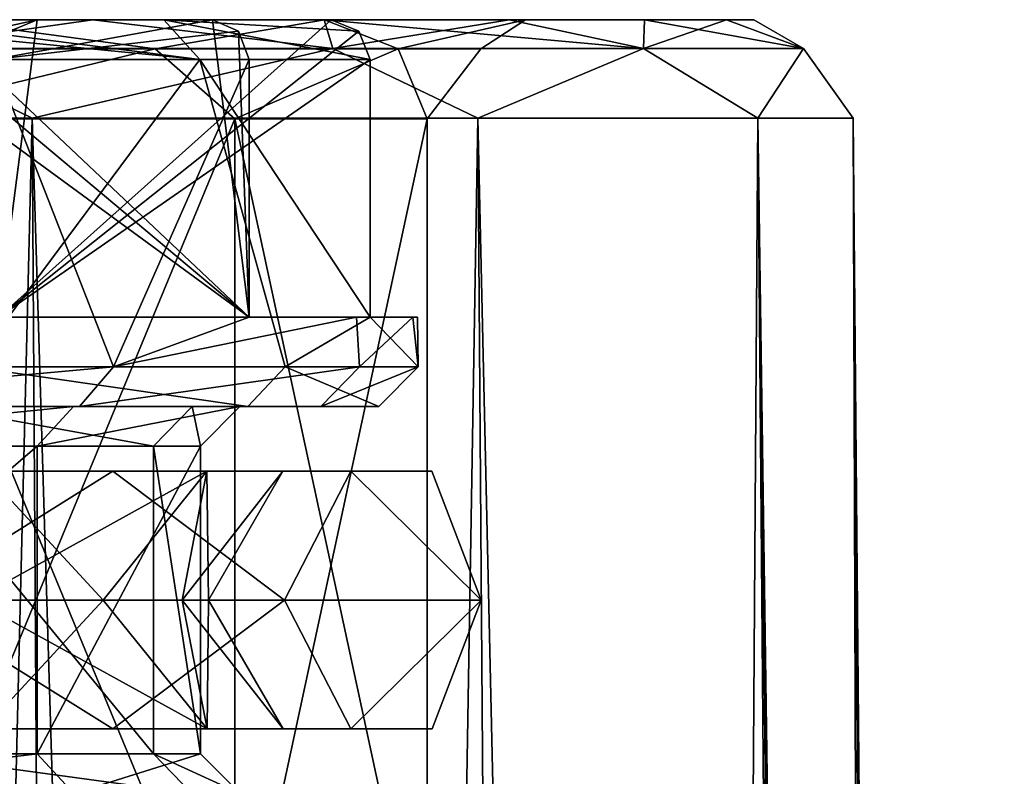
# Model space of a CAD drawing. Header units: millimetres. Extents: x -682 to 137, y -14 to 967.
# Tile 788 of 788: x 10 to 15, y 962 to 966. Entities that reach past the tile are written whole.
import ezdxf

# ---------------------------------------------------------------- set-up
doc = ezdxf.new("R2010")
doc.units = ezdxf.units.MM
doc.header["$LTSCALE"] = 65.185185
for name, color, linetype in [('102', 7, 'CONTINUOUS'), ('103', 7, 'CONTINUOUS'), ('107', 7, 'CONTINUOUS'), ('108', 7, 'CONTINUOUS'), ('111', 7, 'CONTINUOUS'), ('114', 7, 'CONTINUOUS'), ('131', 7, 'CONTINUOUS'), ('132', 7, 'CONTINUOUS'), ('135', 7, 'CONTINUOUS'), ('136', 7, 'CONTINUOUS'), ('137', 7, 'CONTINUOUS'), ('140', 7, 'CONTINUOUS'), ('141', 7, 'CONTINUOUS'), ('3653', 7, 'CONTINUOUS'), ('3656', 7, 'CONTINUOUS'), ('3710', 7, 'CONTINUOUS'), ('3725', 7, 'CONTINUOUS'), ('3729', 7, 'CONTINUOUS'), ('3749', 7, 'CONTINUOUS'), ('3752', 7, 'CONTINUOUS'), ('917', 7, 'CONTINUOUS')]:
    doc.layers.add(name, color=color, linetype=linetype)

msp = doc.modelspace()

# ---------------------------------------------------------------- linework, layer by layer
at = {"layer": '102', "color": 7, "linetype": 'CONTINUOUS', "true_color": 0x999999}
for points in [[(10.0105, 962.3, -4.2492), (8.3631, 962.1, -7.2602), (8.2075, 962.3, -7.1346), (10.0105, 962.3, -4.2492)], [(10.1957, 962.1, -4.3246), (8.3631, 962.1, -7.2602), (10.0105, 962.3, -4.2492), (10.1957, 962.1, -4.3246)], [(9.493, 962.1, 5.7041), (10.7906, 962.1, 2.4934), (9.3217, 962.3, 5.601), (9.493, 962.1, 5.7041)], [(9.3217, 962.3, 5.601), (10.7906, 962.1, 2.4934), (10.5963, 962.3, 2.4463), (9.3217, 962.3, 5.601)], [(10.8336, 962.3, -0.9478), (10.1957, 962.1, -4.3246), (10.0105, 962.3, -4.2492), (10.8336, 962.3, -0.9478)], [(11.033, 962.1, -0.9639), (10.1957, 962.1, -4.3246), (10.8336, 962.3, -0.9478), (11.033, 962.1, -0.9639)], [(10.7906, 962.1, 2.4934), (11.033, 962.1, -0.9639), (10.5963, 962.3, 2.4463), (10.7906, 962.1, 2.4934)], [(10.5963, 962.3, 2.4463), (11.033, 962.1, -0.9639), (10.8336, 962.3, -0.9478), (10.5963, 962.3, 2.4463)]]:
    msp.add_3dface(points, dxfattribs=at)
at = {"layer": '103', "color": 7, "linetype": 'CONTINUOUS', "true_color": 0x999999}
for points in [[(10.0105, 962.3, -4.2492), (8.2075, 962.3, -7.1346), (10.0105, 963.85, -4.2492), (10.0105, 962.3, -4.2492)], [(10.0105, 963.85, -4.2492), (8.2075, 962.3, -7.1346), (8.2075, 963.85, -7.1346), (10.0105, 963.85, -4.2492)], [(9.3217, 962.3, 5.601), (10.5963, 962.3, 2.4463), (9.3217, 963.85, 5.601), (9.3217, 962.3, 5.601)], [(9.3217, 963.85, 5.601), (10.5963, 962.3, 2.4463), (10.5963, 963.85, 2.4463), (9.3217, 963.85, 5.601)], [(10.8336, 962.3, -0.9478), (10.0105, 962.3, -4.2492), (10.8336, 963.85, -0.9478), (10.8336, 962.3, -0.9478)], [(10.8336, 963.85, -0.9478), (10.0105, 962.3, -4.2492), (10.0105, 963.85, -4.2492), (10.8336, 963.85, -0.9478)], [(10.5963, 962.3, 2.4463), (10.8336, 962.3, -0.9478), (10.5963, 963.85, 2.4463), (10.5963, 962.3, 2.4463)], [(10.5963, 963.85, 2.4463), (10.8336, 962.3, -0.9478), (10.8336, 963.85, -0.9478), (10.5963, 963.85, 2.4463)]]:
    msp.add_3dface(points, dxfattribs=at)
at = {"layer": '107', "color": 7, "linetype": 'CONTINUOUS', "true_color": 0x999999}
for points in [[(10.0105, 963.85, -4.2492), (8.2075, 963.85, -7.1346), (10.1937, 964.05, -4.3293), (10.0105, 963.85, -4.2492)], [(10.1937, 964.05, -4.3293), (8.2075, 963.85, -7.1346), (8.3583, 964.05, -7.2658), (10.1937, 964.05, -4.3293)], [(9.3217, 963.85, 5.601), (10.5963, 963.85, 2.4463), (9.4968, 964.05, 5.6977), (9.3217, 963.85, 5.601)], [(9.4968, 964.05, 5.6977), (10.5963, 963.85, 2.4463), (10.7918, 964.05, 2.4885), (9.4968, 964.05, 5.6977)], [(10.8336, 963.85, -0.9478), (10.0105, 963.85, -4.2492), (11.0327, 964.05, -0.9666), (10.8336, 963.85, -0.9478)], [(11.0327, 964.05, -0.9666), (10.0105, 963.85, -4.2492), (10.1937, 964.05, -4.3293), (11.0327, 964.05, -0.9666)], [(10.5963, 963.85, 2.4463), (10.8336, 963.85, -0.9478), (10.7918, 964.05, 2.4885), (10.5963, 963.85, 2.4463)], [(10.7918, 964.05, 2.4885), (10.8336, 963.85, -0.9478), (11.0327, 964.05, -0.9666), (10.7918, 964.05, 2.4885)]]:
    msp.add_3dface(points, dxfattribs=at)
at = {"layer": '108', "color": 7, "linetype": 'CONTINUOUS', "true_color": 0x999999}
for points in [[(10.2237, 964.05, -5.7913), (8.3583, 964.05, -7.2658), (8.1824, 964.05, -8.4327), (10.2237, 964.05, -5.7913)], [(10.1937, 964.05, -4.3293), (8.3583, 964.05, -7.2658), (10.2237, 964.05, -5.7913), (10.1937, 964.05, -4.3293)], [(9.4968, 964.05, 5.6977), (10.7918, 964.05, 2.4885), (11.0723, 964.05, 3.9327), (9.4968, 964.05, 5.6977)], [(9.5175, 964.05, 6.8906), (9.4968, 964.05, 5.6977), (11.0723, 964.05, 3.9327), (9.5175, 964.05, 6.8906)], [(11.0327, 964.05, -0.9666), (10.1937, 964.05, -4.3293), (11.4405, 964.05, -2.6792), (11.0327, 964.05, -0.9666)], [(11.4405, 964.05, -2.6792), (10.1937, 964.05, -4.3293), (10.2237, 964.05, -5.7913), (11.4405, 964.05, -2.6792)], [(10.7918, 964.05, 2.4885), (11.0327, 964.05, -0.9666), (11.7319, 964.05, 0.6527), (10.7918, 964.05, 2.4885)], [(11.0723, 964.05, 3.9327), (10.7918, 964.05, 2.4885), (11.7319, 964.05, 0.6527), (11.0723, 964.05, 3.9327)], [(11.7319, 964.05, 0.6527), (11.0327, 964.05, -0.9666), (11.4405, 964.05, -2.6792), (11.7319, 964.05, 0.6527)]]:
    msp.add_3dface(points, dxfattribs=at)
at = {"layer": '111', "color": 7, "linetype": 'CONTINUOUS', "true_color": 0x999999}
for points in [[(8.3148, 964.25, -8.5829), (9.7889, 965.8, -6.8542), (10.3961, 964.25, -5.8927), (8.3148, 964.25, -8.5829)], [(10.8304, 965.8, 5.0503), (9.4167, 965.8, 7.3572), (9.6789, 964.25, 7.0087), (10.8304, 965.8, 5.0503)], [(11.2614, 964.25, 3.9979), (10.8304, 965.8, 5.0503), (9.6789, 964.25, 7.0087), (11.2614, 964.25, 3.9979)], [(9.7889, 965.8, -6.8542), (11.0798, 965.8, -4.4765), (10.3961, 964.25, -5.8927), (9.7889, 965.8, -6.8542)], [(11.0798, 965.8, -4.4765), (11.0798, 964.5, -4.4765), (10.3961, 964.25, -5.8927), (11.0798, 965.8, -4.4765)], [(11.6889, 965.8, 2.4845), (10.8304, 965.8, 5.0503), (11.6889, 964.5, 2.4845), (11.6889, 965.8, 2.4845)], [(11.6889, 964.5, 2.4845), (10.8304, 965.8, 5.0503), (11.2614, 964.25, 3.9979), (11.6889, 964.5, 2.4845)], [(11.0798, 964.5, -4.4765), (11.6197, 964.5, -2.79), (10.3961, 964.25, -5.8927), (11.0798, 964.5, -4.4765)], [(10.3961, 964.25, -5.8927), (11.6197, 964.5, -2.79), (11.6351, 964.25, -2.7251), (10.3961, 964.25, -5.8927)], [(11.9316, 964.25, 0.6633), (11.6889, 964.5, 2.4845), (11.2614, 964.25, 3.9979), (11.9316, 964.25, 0.6633)], [(11.6197, 964.5, -2.79), (11.9045, 964.5, -1.0415), (11.6351, 964.25, -2.7251), (11.6197, 964.5, -2.79)], [(11.6351, 964.25, -2.7251), (11.9045, 964.5, -1.0415), (11.9316, 964.25, 0.6633), (11.6351, 964.25, -2.7251)], [(11.9277, 964.5, 0.7299), (11.6889, 964.5, 2.4845), (11.9316, 964.25, 0.6633), (11.9277, 964.5, 0.7299)], [(11.9045, 964.5, -1.0415), (11.9277, 964.5, 0.7299), (11.9316, 964.25, 0.6633), (11.9045, 964.5, -1.0415)]]:
    msp.add_3dface(points, dxfattribs=at)
at = {"layer": '114', "color": 7, "linetype": 'CONTINUOUS', "true_color": 0x999999}
for points in [[(11.6889, 964.5, 2.4845), (11.0798, 964.5, -4.4765), (9.3043, 964.5, -3.7592), (11.6889, 964.5, 2.4845)], [(11.6889, 964.5, 2.4845), (9.3043, 964.5, -3.7592), (9.725, 964.5), (11.6889, 964.5, 2.4845)], [(9.8157, 964.5, 2.0864), (11.6889, 964.5, 2.4845), (9.725, 964.5), (9.8157, 964.5, 2.0864)], [(11.6889, 964.5, 2.4845), (11.9277, 964.5, 0.7299), (11.0798, 964.5, -4.4765), (11.6889, 964.5, 2.4845)], [(11.9277, 964.5, 0.7299), (11.6197, 964.5, -2.79), (11.0798, 964.5, -4.4765), (11.9277, 964.5, 0.7299)], [(11.9277, 964.5, 0.7299), (11.9045, 964.5, -1.0415), (11.6197, 964.5, -2.79), (11.9277, 964.5, 0.7299)]]:
    msp.add_3dface(points, dxfattribs=at)
at = {"layer": '131', "color": 7, "linetype": 'CONTINUOUS', "true_color": 0x999999}
for points in [[(9.4897, 966, -3.8341), (10.8944, 966, -4.4016), (8.384, 966, -5.8706), (9.4897, 966, -3.8341)], [(8.384, 966, -5.8706), (10.8944, 966, -4.4016), (9.625, 966, -6.7395), (8.384, 966, -5.8706)]]:
    msp.add_3dface(points, dxfattribs=at)
at = {"layer": '132', "color": 7, "linetype": 'CONTINUOUS', "true_color": 0x999999}
for points in [[(11.0798, 964.5, -4.4765), (9.4897, 966, -3.8341), (9.3586, 965.9414, -3.7811), (11.0798, 964.5, -4.4765)], [(11.0798, 964.5, -4.4765), (10.8944, 966, -4.4016), (9.4897, 966, -3.8341), (11.0798, 964.5, -4.4765)], [(10.8944, 966, -4.4016), (11.0798, 964.5, -4.4765), (11.0255, 965.9414, -4.4546), (10.8944, 966, -4.4016)], [(9.3043, 965.8, -3.7592), (11.0798, 964.5, -4.4765), (9.3586, 965.9414, -3.7811), (9.3043, 965.8, -3.7592)], [(11.0798, 964.5, -4.4765), (11.0798, 965.8, -4.4765), (11.0255, 965.9414, -4.4546), (11.0798, 964.5, -4.4765)], [(9.3043, 964.5, -3.7592), (11.0798, 964.5, -4.4765), (9.3043, 965.8, -3.7592), (9.3043, 964.5, -3.7592)]]:
    msp.add_3dface(points, dxfattribs=at)
at = {"layer": '135', "color": 7, "linetype": 'CONTINUOUS', "true_color": 0x999999}
for points in [[(10.8944, 966, -4.4016), (9.7889, 965.8, -6.8542), (9.625, 966, -6.7395), (10.8944, 966, -4.4016)], [(9.7889, 965.8, -6.8542), (10.8944, 966, -4.4016), (11.0255, 965.9414, -4.4546), (9.7889, 965.8, -6.8542)], [(11.0798, 965.8, -4.4765), (9.7889, 965.8, -6.8542), (11.0255, 965.9414, -4.4546), (11.0798, 965.8, -4.4765)]]:
    msp.add_3dface(points, dxfattribs=at)
at = {"layer": '136', "color": 7, "linetype": 'CONTINUOUS', "true_color": 0x999999}
for points in [[(10.0113, 966, 2.128), (9.8157, 964.5, 2.0864), (9.873, 965.9414, 2.0986), (10.0113, 966, 2.128)], [(9.8157, 964.5, 2.0864), (10.0113, 966, 2.128), (11.4932, 966, 2.443), (9.8157, 964.5, 2.0864)], [(11.6316, 965.9414, 2.4724), (9.8157, 964.5, 2.0864), (11.4932, 966, 2.443), (11.6316, 965.9414, 2.4724)], [(11.6889, 965.8, 2.4845), (9.8157, 964.5, 2.0864), (11.6316, 965.9414, 2.4724), (11.6889, 965.8, 2.4845)], [(11.6889, 965.8, 2.4845), (11.6889, 964.5, 2.4845), (9.8157, 964.5, 2.0864), (11.6889, 965.8, 2.4845)]]:
    msp.add_3dface(points, dxfattribs=at)
at = {"layer": '137', "color": 7, "linetype": 'CONTINUOUS', "true_color": 0x999999}
for points in [[(8.0653, 966, 6.3013), (9.2591, 966, 7.234), (10.6491, 966, 4.9658), (8.0653, 966, 6.3013)], [(9.2761, 966, 4.3255), (8.0653, 966, 6.3013), (10.6491, 966, 4.9658), (9.2761, 966, 4.3255)], [(11.4932, 966, 2.443), (10.0113, 966, 2.128), (9.2761, 966, 4.3255), (11.4932, 966, 2.443)], [(11.4932, 966, 2.443), (9.2761, 966, 4.3255), (10.6491, 966, 4.9658), (11.4932, 966, 2.443)]]:
    msp.add_3dface(points, dxfattribs=at)
at = {"layer": '140', "color": 7, "linetype": 'CONTINUOUS', "true_color": 0x999999}
for points in [[(10.0113, 966, 2.128), (9.873, 965.9414, 2.0986), (9.0948, 965.8, 4.241), (10.0113, 966, 2.128)], [(9.2761, 966, 4.3255), (10.0113, 966, 2.128), (9.0948, 965.8, 4.241), (9.2761, 966, 4.3255)]]:
    msp.add_3dface(points, dxfattribs=at)
at = {"layer": '141', "color": 7, "linetype": 'CONTINUOUS', "true_color": 0x999999}
for points in [[(9.2591, 966, 7.234), (10.8304, 965.8, 5.0503), (10.6491, 966, 4.9658), (9.2591, 966, 7.234)], [(10.8304, 965.8, 5.0503), (9.2591, 966, 7.234), (9.3706, 965.9414, 7.3211), (10.8304, 965.8, 5.0503)], [(10.8304, 965.8, 5.0503), (11.6889, 965.8, 2.4845), (10.6491, 966, 4.9658), (10.8304, 965.8, 5.0503)], [(11.6889, 965.8, 2.4845), (11.6316, 965.9414, 2.4724), (10.6491, 966, 4.9658), (11.6889, 965.8, 2.4845)], [(11.6316, 965.9414, 2.4724), (11.4932, 966, 2.443), (10.6491, 966, 4.9658), (11.6316, 965.9414, 2.4724)], [(9.4167, 965.8, 7.3572), (10.8304, 965.8, 5.0503), (9.3706, 965.9414, 7.3211), (9.4167, 965.8, 7.3572)]]:
    msp.add_3dface(points, dxfattribs=at)
at = {"layer": '3653', "color": 7, "linetype": 'CONTINUOUS', "true_color": 0x999999}
for points in [[(8.4853, 963.7245, 8.4853), (10.3923, 963.7245, 6), (7.9545, 963.7241, 7.9545), (8.4853, 963.7245, 8.4853)], [(7.9545, 963.7241, 7.9545), (10.3923, 963.7245, 6), (9.7422, 963.7241, 5.6247), (7.9545, 963.7241, 7.9545)], [(10.3923, 963.7245, 6), (8.4853, 963.7245, 8.4853), (9.3524, 963.075, 8.1039), (10.3923, 963.7245, 6)], [(8.4853, 963.7245, -8.4853), (10.3923, 963.7245, -6), (9.3524, 963.075, -8.1039), (8.4853, 963.7245, -8.4853)], [(10.3923, 963.7245, -6), (8.4853, 963.7245, -8.4853), (9.7422, 963.7241, -5.6247), (10.3923, 963.7245, -6)], [(11.2567, 963.075, 5.1408), (10.3923, 963.7245, 6), (9.3524, 963.075, 8.1039), (11.2567, 963.075, 5.1408)], [(9.3524, 963.075, -8.1039), (10.3923, 963.7245, -6), (11.2567, 963.075, -5.1408), (9.3524, 963.075, -8.1039)], [(9.7422, 963.7241, 5.6247), (10.866, 963.7241, 2.9115), (9.6897, 963.075, 4.9371), (9.7422, 963.7241, 5.6247)], [(9.6897, 963.075, 4.9371), (10.866, 963.7241, 2.9115), (10.3427, 963.075, 3.3606), (9.6897, 963.075, 4.9371)], [(10.3427, 963.075, -3.3606), (9.7422, 963.7241, -5.6247), (9.6897, 963.075, -4.9371), (10.3427, 963.075, -3.3606)], [(10.3923, 963.7245, 6), (11.5911, 963.7245, 3.1058), (9.7422, 963.7241, 5.6247), (10.3923, 963.7245, 6)], [(9.7422, 963.7241, 5.6247), (11.5911, 963.7245, 3.1058), (10.866, 963.7241, 2.9115), (9.7422, 963.7241, 5.6247)], [(10.866, 963.7241, -2.9115), (10.3923, 963.7245, -6), (9.7422, 963.7241, -5.6247), (10.866, 963.7241, -2.9115)], [(10.866, 963.7241, -2.9115), (9.7422, 963.7241, -5.6247), (10.3427, 963.075, -3.3606), (10.866, 963.7241, -2.9115)], [(10.3427, 963.075, 3.3606), (10.866, 963.7241, 2.9115), (10.7411, 963.075, 1.7012), (10.3427, 963.075, 3.3606)], [(10.7411, 963.075, -1.7012), (10.866, 963.7241, -2.9115), (10.3427, 963.075, -3.3606), (10.7411, 963.075, -1.7012)], [(11.5911, 963.7245, 3.1058), (10.3923, 963.7245, 6), (11.2567, 963.075, 5.1408), (11.5911, 963.7245, 3.1058)], [(10.3923, 963.7245, -6), (11.5911, 963.7245, -3.1058), (11.2567, 963.075, -5.1408), (10.3923, 963.7245, -6)], [(11.5911, 963.7245, -3.1058), (10.3923, 963.7245, -6), (10.866, 963.7241, -2.9115), (11.5911, 963.7245, -3.1058)], [(10.866, 963.7241, 2.9115), (11.2493, 963.7241), (10.7411, 963.075, 1.7012), (10.866, 963.7241, 2.9115)], [(10.7411, 963.075, 1.7012), (11.2493, 963.7241), (10.875, 963.075), (10.7411, 963.075, 1.7012)], [(10.875, 963.075), (10.866, 963.7241, -2.9115), (10.7411, 963.075, -1.7012), (10.875, 963.075)], [(11.5911, 963.7245, 3.1058), (12, 963.7245), (10.866, 963.7241, 2.9115), (11.5911, 963.7245, 3.1058)], [(10.866, 963.7241, 2.9115), (12, 963.7245), (11.2493, 963.7241), (10.866, 963.7241, 2.9115)], [(11.2493, 963.7241), (11.5911, 963.7245, -3.1058), (10.866, 963.7241, -2.9115), (11.2493, 963.7241)], [(11.2493, 963.7241), (10.866, 963.7241, -2.9115), (10.875, 963.075), (11.2493, 963.7241)], [(12, 963.7245), (11.5911, 963.7245, -3.1058), (11.2493, 963.7241), (12, 963.7245)], [(12.249, 963.075, 1.7611), (11.5911, 963.7245, 3.1058), (11.2567, 963.075, 5.1408), (12.249, 963.075, 1.7611)], [(11.2567, 963.075, -5.1408), (11.5911, 963.7245, -3.1058), (12.249, 963.075, -1.7611), (11.2567, 963.075, -5.1408)], [(12, 963.7245), (11.5911, 963.7245, 3.1058), (12.249, 963.075, 1.7611), (12, 963.7245)], [(11.5911, 963.7245, -3.1058), (12, 963.7245), (12.249, 963.075, -1.7611), (11.5911, 963.7245, -3.1058)], [(12.249, 963.075, -1.7611), (12, 963.7245), (12.249, 963.075, 1.7611), (12.249, 963.075, -1.7611)]]:
    msp.add_3dface(points, dxfattribs=at)
at = {"layer": '3656', "color": 7, "linetype": 'CONTINUOUS', "true_color": 0x999999}
for points in [[(8.4858, 962.4259, -8.4858), (9.3524, 963.075, -8.1039), (10.3929, 962.4259, -6.0003), (8.4858, 962.4259, -8.4858)], [(10.3929, 962.4259, 6.0003), (9.3524, 963.075, 8.1039), (8.4858, 962.4259, 8.4858), (10.3929, 962.4259, 6.0003)], [(9.3524, 963.075, -8.1039), (11.2567, 963.075, -5.1408), (10.3929, 962.4259, -6.0003), (9.3524, 963.075, -8.1039)], [(11.2567, 963.075, 5.1408), (9.3524, 963.075, 8.1039), (10.3929, 962.4259, 6.0003), (11.2567, 963.075, 5.1408)], [(9.6897, 963.075, 4.9371), (10.3427, 963.075, 3.3606), (9.7428, 962.4255, 5.625), (9.6897, 963.075, 4.9371)], [(10.3427, 963.075, -3.3606), (9.6897, 963.075, -4.9371), (10.8667, 962.4255, -2.9117), (10.3427, 963.075, -3.3606)], [(10.8667, 962.4255, -2.9117), (9.6897, 963.075, -4.9371), (9.7428, 962.4255, -5.625), (10.8667, 962.4255, -2.9117)], [(9.7428, 962.4255, 5.625), (10.3427, 963.075, 3.3606), (10.8667, 962.4255, 2.9117), (9.7428, 962.4255, 5.625)], [(10.3427, 963.075, 3.3606), (10.7411, 963.075, 1.7012), (10.8667, 962.4255, 2.9117), (10.3427, 963.075, 3.3606)], [(10.7411, 963.075, -1.7012), (10.3427, 963.075, -3.3606), (10.8667, 962.4255, -2.9117), (10.7411, 963.075, -1.7012)], [(10.3929, 962.4259, -6.0003), (11.2567, 963.075, -5.1408), (11.5918, 962.4259, -3.106), (10.3929, 962.4259, -6.0003)], [(11.5918, 962.4259, 3.106), (11.2567, 963.075, 5.1408), (10.3929, 962.4259, 6.0003), (11.5918, 962.4259, 3.106)], [(10.7411, 963.075, 1.7012), (10.875, 963.075), (10.8667, 962.4255, 2.9117), (10.7411, 963.075, 1.7012)], [(10.875, 963.075), (10.7411, 963.075, -1.7012), (11.25, 962.4255), (10.875, 963.075)], [(11.25, 962.4255), (10.7411, 963.075, -1.7012), (10.8667, 962.4255, -2.9117), (11.25, 962.4255)], [(10.8667, 962.4255, 2.9117), (10.875, 963.075), (11.25, 962.4255), (10.8667, 962.4255, 2.9117)], [(11.2567, 963.075, -5.1408), (12.249, 963.075, -1.7611), (11.5918, 962.4259, -3.106), (11.2567, 963.075, -5.1408)], [(12.249, 963.075, 1.7611), (11.2567, 963.075, 5.1408), (11.5918, 962.4259, 3.106), (12.249, 963.075, 1.7611)], [(11.5918, 962.4259, -3.106), (12.249, 963.075, -1.7611), (12.0007, 962.4259), (11.5918, 962.4259, -3.106)], [(12.0007, 962.4259), (12.249, 963.075, 1.7611), (11.5918, 962.4259, 3.106), (12.0007, 962.4259)], [(12.249, 963.075, -1.7611), (12.249, 963.075, 1.7611), (12.0007, 962.4259), (12.249, 963.075, -1.7611)], [(8.4858, 962.4259, -8.4858), (10.3929, 962.4259, -6.0003), (7.955, 962.4255, -7.955), (8.4858, 962.4259, -8.4858)], [(10.3929, 962.4259, -6.0003), (9.7428, 962.4255, -5.625), (7.955, 962.4255, -7.955), (10.3929, 962.4259, -6.0003)], [(10.3929, 962.4259, 6.0003), (8.4858, 962.4259, 8.4858), (9.7428, 962.4255, 5.625), (10.3929, 962.4259, 6.0003)], [(10.3929, 962.4259, -6.0003), (11.5918, 962.4259, -3.106), (9.7428, 962.4255, -5.625), (10.3929, 962.4259, -6.0003)], [(11.5918, 962.4259, -3.106), (10.8667, 962.4255, -2.9117), (9.7428, 962.4255, -5.625), (11.5918, 962.4259, -3.106)], [(10.3929, 962.4259, 6.0003), (9.7428, 962.4255, 5.625), (10.8667, 962.4255, 2.9117), (10.3929, 962.4259, 6.0003)], [(11.5918, 962.4259, 3.106), (10.3929, 962.4259, 6.0003), (10.8667, 962.4255, 2.9117), (11.5918, 962.4259, 3.106)], [(11.5918, 962.4259, -3.106), (12.0007, 962.4259), (10.8667, 962.4255, -2.9117), (11.5918, 962.4259, -3.106)], [(12.0007, 962.4259), (11.25, 962.4255), (10.8667, 962.4255, -2.9117), (12.0007, 962.4259)], [(11.5918, 962.4259, 3.106), (10.8667, 962.4255, 2.9117), (11.25, 962.4255), (11.5918, 962.4259, 3.106)], [(12.0007, 962.4259), (11.5918, 962.4259, 3.106), (11.25, 962.4255), (12.0007, 962.4259)]]:
    msp.add_3dface(points, dxfattribs=at)
at = {"layer": '3710', "color": 7, "linetype": 'CONTINUOUS', "true_color": 0x96918c}
for points in [[(10.2918, 966, 8.925), (9.5182, 966, 8.2557), (8.9163, 966, 10.2996), (10.2918, 966, 8.925)], [(8.9163, 966, -10.2996), (9.5182, 966, -8.2557), (10.2917, 966, -8.925), (8.9163, 966, -10.2996)], [(11.459, 966, 5.2392), (9.5182, 966, 8.2557), (11.457, 966, 7.3697), (11.459, 966, 5.2392)], [(11.457, 966, 7.3697), (9.5182, 966, 8.2557), (10.2918, 966, 8.925), (11.457, 966, 7.3697)], [(9.5182, 966, -8.2557), (11.459, 966, -5.2392), (10.2917, 966, -8.925), (9.5182, 966, -8.2557)], [(10.2917, 966, -8.925), (11.459, 966, -5.2392), (11.4569, 966, -7.3697), (10.2917, 966, -8.925)], [(11.4569, 966, -7.3697), (11.459, 966, -5.2392), (12.3896, 966, -5.6638), (11.4569, 966, -7.3697)], [(12.3896, 966, 5.6638), (11.459, 966, 5.2392), (11.457, 966, 7.3697), (12.3896, 966, 5.6638)], [(12.4715, 966, 1.7933), (11.459, 966, 5.2392), (12.3896, 966, 5.6638), (12.4715, 966, 1.7933)], [(11.459, 966, -5.2392), (12.4715, 966, -1.7934), (12.3896, 966, -5.6638), (11.459, 966, -5.2392)], [(13.0705, 966, 3.8399), (12.4715, 966, 1.7933), (12.3896, 966, 5.6638), (13.0705, 966, 3.8399)], [(12.3896, 966, -5.6638), (12.4715, 966, -1.7934), (13.0705, 966, 3.8399), (12.3896, 966, -5.6638)], [(13.0705, 966, -3.8399), (12.3896, 966, -5.6638), (13.0705, 966, 3.8399), (13.0705, 966, -3.8399)], [(12.4715, 966, -1.7934), (12.4715, 966, 1.7933), (13.0705, 966, 3.8399), (12.4715, 966, -1.7934)], [(13.484, 966, -1.9387), (13.0705, 966, -3.8399), (13.484, 966, 1.9387), (13.484, 966, -1.9387)], [(13.484, 966, 1.9387), (13.0705, 966, -3.8399), (13.0705, 966, 3.8399), (13.484, 966, 1.9387)], [(13.6226, 966, 0), (13.484, 966, -1.9387), (13.484, 966, 1.9387), (13.6226, 966, 0)]]:
    msp.add_3dface(points, dxfattribs=at)
at = {"layer": '3725', "color": 7, "linetype": 'CONTINUOUS', "true_color": 0x96918c}
for points in [[(11.0065, 961, 5.0265), (9.1446, 961, 7.9238), (11.0065, 965.5, 5.0265), (11.0065, 961, 5.0265)], [(11.0065, 965.5, 5.0265), (9.1446, 961, 7.9238), (9.1446, 965.5, 7.9238), (11.0065, 965.5, 5.0265)], [(9.1446, 961, -7.9238), (11.0065, 961, -5.0265), (9.1446, 965.5, -7.9238), (9.1446, 961, -7.9238)], [(9.1446, 965.5, -7.9238), (11.0065, 961, -5.0265), (11.0065, 965.5, -5.0265), (9.1446, 965.5, -7.9238)], [(11.9768, 961, 1.722), (11.0065, 961, 5.0265), (11.9768, 965.5, 1.722), (11.9768, 961, 1.722)], [(11.9768, 965.5, 1.722), (11.0065, 961, 5.0265), (11.0065, 965.5, 5.0265), (11.9768, 965.5, 1.722)], [(11.0065, 961, -5.0265), (11.9768, 961, -1.722), (11.0065, 965.5, -5.0265), (11.0065, 961, -5.0265)], [(11.0065, 965.5, -5.0265), (11.9768, 961, -1.722), (11.9768, 965.5, -1.722), (11.0065, 965.5, -5.0265)], [(11.9768, 961, -1.722), (11.9768, 961, 1.722), (11.9768, 965.5, -1.722), (11.9768, 961, -1.722)], [(11.9768, 965.5, -1.722), (11.9768, 961, 1.722), (11.9768, 965.5, 1.722), (11.9768, 965.5, -1.722)]]:
    msp.add_3dface(points, dxfattribs=at)
at = {"layer": '3729', "color": 7, "linetype": 'CONTINUOUS', "true_color": 0x96918c}
for points in [[(9.5182, 966, 8.2557), (10.6057, 965.8536, 6.1232), (8.6595, 965.8536, 8.6595), (9.5182, 966, 8.2557)], [(9.5182, 966, -8.2557), (8.6595, 965.8536, -8.6595), (10.6057, 965.8536, -6.1232), (9.5182, 966, -8.2557)], [(9.5182, 966, 8.2557), (11.459, 966, 5.2392), (10.6057, 965.8536, 6.1232), (9.5182, 966, 8.2557)], [(11.459, 966, -5.2392), (9.5182, 966, -8.2557), (10.6057, 965.8536, -6.1232), (11.459, 966, -5.2392)], [(11.459, 966, 5.2392), (11.8292, 965.8536, 3.1696), (10.6057, 965.8536, 6.1232), (11.459, 966, 5.2392)], [(11.459, 966, -5.2392), (10.6057, 965.8536, -6.1232), (11.8292, 965.8536, -3.1696), (11.459, 966, -5.2392)], [(11.459, 966, 5.2392), (12.4715, 966, 1.7933), (11.8292, 965.8536, 3.1696), (11.459, 966, 5.2392)], [(12.4715, 966, -1.7934), (11.459, 966, -5.2392), (11.8292, 965.8536, -3.1696), (12.4715, 966, -1.7934)], [(12.4715, 966, 1.7933), (12.2464, 965.8536), (11.8292, 965.8536, 3.1696), (12.4715, 966, 1.7933)], [(12.4715, 966, -1.7934), (11.8292, 965.8536, -3.1696), (12.2464, 965.8536), (12.4715, 966, -1.7934)], [(12.4715, 966, 1.7933), (12.4715, 966, -1.7934), (12.2464, 965.8536), (12.4715, 966, 1.7933)], [(8.6595, 965.8536, -8.6595), (9.1446, 965.5, -7.9238), (10.6057, 965.8536, -6.1232), (8.6595, 965.8536, -8.6595)], [(10.6057, 965.8536, 6.1232), (9.1446, 965.5, 7.9238), (8.6595, 965.8536, 8.6595), (10.6057, 965.8536, 6.1232)], [(9.1446, 965.5, -7.9238), (11.0065, 965.5, -5.0265), (10.6057, 965.8536, -6.1232), (9.1446, 965.5, -7.9238)], [(11.0065, 965.5, 5.0265), (9.1446, 965.5, 7.9238), (10.6057, 965.8536, 6.1232), (11.0065, 965.5, 5.0265)], [(10.6057, 965.8536, -6.1232), (11.0065, 965.5, -5.0265), (11.8292, 965.8536, -3.1696), (10.6057, 965.8536, -6.1232)], [(11.8292, 965.8536, 3.1696), (11.0065, 965.5, 5.0265), (10.6057, 965.8536, 6.1232), (11.8292, 965.8536, 3.1696)], [(11.0065, 965.5, -5.0265), (11.9768, 965.5, -1.722), (11.8292, 965.8536, -3.1696), (11.0065, 965.5, -5.0265)], [(11.9768, 965.5, 1.722), (11.0065, 965.5, 5.0265), (11.8292, 965.8536, 3.1696), (11.9768, 965.5, 1.722)], [(11.8292, 965.8536, -3.1696), (11.9768, 965.5, -1.722), (12.2464, 965.8536), (11.8292, 965.8536, -3.1696)], [(12.2464, 965.8536), (11.9768, 965.5, 1.722), (11.8292, 965.8536, 3.1696), (12.2464, 965.8536)], [(11.9768, 965.5, -1.722), (11.9768, 965.5, 1.722), (12.2464, 965.8536), (11.9768, 965.5, -1.722)]]:
    msp.add_3dface(points, dxfattribs=at)
at = {"layer": '3749', "color": 7, "linetype": 'CONTINUOUS', "true_color": 0x96918c}
for points in [[(9.9864, 965.5044, -9.9864), (7.4978, 865.5044, -12.9866), (7.0615, 965.5044, -12.2308), (9.9864, 965.5044, -9.9864)], [(7.4978, 865.5044, 12.9866), (10.6035, 865.5044, 10.6035), (7.0615, 965.5044, 12.2308), (7.4978, 865.5044, 12.9866)], [(7.0615, 965.5044, 12.2308), (10.6035, 865.5044, 10.6035), (9.9864, 965.5044, 9.9864), (7.0615, 965.5044, 12.2308)], [(10.6035, 865.5044, -10.6035), (7.4978, 865.5044, -12.9866), (9.9864, 965.5044, -9.9864), (10.6035, 865.5044, -10.6035)], [(12.2308, 965.5044, -7.0615), (10.6035, 865.5044, -10.6035), (9.9864, 965.5044, -9.9864), (12.2308, 965.5044, -7.0615)], [(10.6035, 865.5044, 10.6035), (12.9866, 865.5044, 7.4978), (9.9864, 965.5044, 9.9864), (10.6035, 865.5044, 10.6035)], [(9.9864, 965.5044, 9.9864), (12.9866, 865.5044, 7.4978), (12.2308, 965.5044, 7.0615), (9.9864, 965.5044, 9.9864)], [(12.9866, 865.5044, -7.4978), (10.6035, 865.5044, -10.6035), (12.2308, 965.5044, -7.0615), (12.9866, 865.5044, -7.4978)], [(13.6417, 965.5044, -3.6553), (12.9866, 865.5044, -7.4978), (12.2308, 965.5044, -7.0615), (13.6417, 965.5044, -3.6553)], [(12.9866, 865.5044, 7.4978), (14.4846, 865.5044, 3.8812), (12.2308, 965.5044, 7.0615), (12.9866, 865.5044, 7.4978)], [(12.2308, 965.5044, 7.0615), (14.4846, 865.5044, 3.8812), (13.6417, 965.5044, 3.6553), (12.2308, 965.5044, 7.0615)], [(14.4846, 865.5044, -3.8812), (12.9866, 865.5044, -7.4978), (13.6417, 965.5044, -3.6553), (14.4846, 865.5044, -3.8812)], [(14.1229, 965.5044, 0), (14.4846, 865.5044, -3.8812), (13.6417, 965.5044, -3.6553), (14.1229, 965.5044, 0)], [(13.6417, 965.5044, 3.6553), (14.4846, 865.5044, 3.8812), (14.7438, 871.041, 2.458), (13.6417, 965.5044, 3.6553)], [(14.1229, 965.5044, 0), (13.6417, 965.5044, 3.6553), (14.8845, 878.2365, 0.0248), (14.1229, 965.5044, 0)], [(14.7473, 871.485, 2.413), (13.6417, 965.5044, 3.6553), (14.7433, 871.2692, 2.449), (14.7473, 871.485, 2.413)], [(13.6417, 965.5044, 3.6553), (14.7473, 871.485, 2.413), (14.6894, 878.237, 2.402), (13.6417, 965.5044, 3.6553)], [(14.7433, 871.2692, 2.449), (13.6417, 965.5044, 3.6553), (14.7438, 871.041, 2.458), (14.7433, 871.2692, 2.449)], [(13.6417, 965.5044, 3.6553), (14.6894, 878.237, 2.402), (14.8845, 878.2365, 0.0248), (13.6417, 965.5044, 3.6553)], [(14.4846, 865.5044, -3.8812), (14.1229, 965.5044, 0), (14.6973, 878.236, -2.353), (14.4846, 865.5044, -3.8812)], [(14.6973, 878.236, -2.353), (14.1229, 965.5044, 0), (14.8845, 878.2365, 0.0248), (14.6973, 878.236, -2.353)]]:
    msp.add_3dface(points, dxfattribs=at)
at = {"layer": '3752', "color": 7, "linetype": 'CONTINUOUS', "true_color": 0x96918c}
for points in [[(8.9163, 966, -10.2996), (10.2917, 966, -8.925), (9.2671, 965.8551, -10.4604), (8.9163, 966, -10.2996)], [(10.2918, 966, 8.925), (8.9163, 966, 10.2996), (9.2671, 965.8551, 10.4604), (10.2918, 966, 8.925)], [(9.2671, 965.8551, -10.4604), (10.2917, 966, -8.925), (11.5011, 965.8551, -7.9387), (9.2671, 965.8551, -10.4604)], [(11.5011, 965.8551, 7.9387), (10.2918, 966, 8.925), (9.2671, 965.8551, 10.4604), (11.5011, 965.8551, 7.9387)], [(10.2917, 966, -8.925), (11.4569, 966, -7.3697), (11.5011, 965.8551, -7.9387), (10.2917, 966, -8.925)], [(11.457, 966, 7.3697), (10.2918, 966, 8.925), (11.5011, 965.8551, 7.9387), (11.457, 966, 7.3697)], [(11.4569, 966, -7.3697), (12.3896, 966, -5.6638), (11.5011, 965.8551, -7.9387), (11.4569, 966, -7.3697)], [(12.3896, 966, 5.6638), (11.457, 966, 7.3697), (13.0668, 965.8551, 4.9556), (12.3896, 966, 5.6638)], [(13.0668, 965.8551, 4.9556), (11.457, 966, 7.3697), (11.5011, 965.8551, 7.9387), (13.0668, 965.8551, 4.9556)], [(11.5011, 965.8551, -7.9387), (12.3896, 966, -5.6638), (13.0668, 965.8551, -4.9556), (11.5011, 965.8551, -7.9387)], [(12.3896, 966, -5.6638), (13.0705, 966, -3.8399), (13.0668, 965.8551, -4.9556), (12.3896, 966, -5.6638)], [(13.0705, 966, 3.8399), (12.3896, 966, 5.6638), (13.0668, 965.8551, 4.9556), (13.0705, 966, 3.8399)], [(13.0705, 966, -3.8399), (13.484, 966, -1.9387), (13.0668, 965.8551, -4.9556), (13.0705, 966, -3.8399)], [(13.0668, 965.8551, -4.9556), (13.484, 966, -1.9387), (13.873, 965.8551, -1.6845), (13.0668, 965.8551, -4.9556)], [(13.873, 965.8551, 1.6845), (13.0705, 966, 3.8399), (13.0668, 965.8551, 4.9556), (13.873, 965.8551, 1.6845)], [(13.484, 966, 1.9387), (13.0705, 966, 3.8399), (13.873, 965.8551, 1.6845), (13.484, 966, 1.9387)], [(13.484, 966, -1.9387), (13.6226, 966, 0), (13.873, 965.8551, -1.6845), (13.484, 966, -1.9387)], [(13.6226, 966, 0), (13.484, 966, 1.9387), (13.873, 965.8551, 1.6845), (13.6226, 966, 0)], [(13.873, 965.8551, -1.6845), (13.6226, 966, 0), (13.873, 965.8551, 1.6845), (13.873, 965.8551, -1.6845)], [(7.0615, 965.5044, 12.2308), (9.9864, 965.5044, 9.9864), (9.2671, 965.8551, 10.4604), (7.0615, 965.5044, 12.2308)], [(9.9864, 965.5044, -9.9864), (7.0615, 965.5044, -12.2308), (9.2671, 965.8551, -10.4604), (9.9864, 965.5044, -9.9864)], [(9.9864, 965.5044, 9.9864), (11.5011, 965.8551, 7.9387), (9.2671, 965.8551, 10.4604), (9.9864, 965.5044, 9.9864)], [(9.9864, 965.5044, -9.9864), (9.2671, 965.8551, -10.4604), (11.5011, 965.8551, -7.9387), (9.9864, 965.5044, -9.9864)], [(9.9864, 965.5044, 9.9864), (12.2308, 965.5044, 7.0615), (11.5011, 965.8551, 7.9387), (9.9864, 965.5044, 9.9864)], [(12.2308, 965.5044, -7.0615), (9.9864, 965.5044, -9.9864), (11.5011, 965.8551, -7.9387), (12.2308, 965.5044, -7.0615)], [(12.2308, 965.5044, 7.0615), (13.0668, 965.8551, 4.9556), (11.5011, 965.8551, 7.9387), (12.2308, 965.5044, 7.0615)], [(12.2308, 965.5044, -7.0615), (11.5011, 965.8551, -7.9387), (13.0668, 965.8551, -4.9556), (12.2308, 965.5044, -7.0615)], [(12.2308, 965.5044, 7.0615), (13.6417, 965.5044, 3.6553), (13.0668, 965.8551, 4.9556), (12.2308, 965.5044, 7.0615)], [(13.6417, 965.5044, -3.6553), (12.2308, 965.5044, -7.0615), (13.0668, 965.8551, -4.9556), (13.6417, 965.5044, -3.6553)], [(13.6417, 965.5044, 3.6553), (13.873, 965.8551, 1.6845), (13.0668, 965.8551, 4.9556), (13.6417, 965.5044, 3.6553)], [(13.6417, 965.5044, -3.6553), (13.0668, 965.8551, -4.9556), (13.873, 965.8551, -1.6845), (13.6417, 965.5044, -3.6553)], [(13.6417, 965.5044, 3.6553), (14.1229, 965.5044, 0), (13.873, 965.8551, 1.6845), (13.6417, 965.5044, 3.6553)], [(14.1229, 965.5044, 0), (13.6417, 965.5044, -3.6553), (13.873, 965.8551, -1.6845), (14.1229, 965.5044, 0)], [(14.1229, 965.5044, 0), (13.873, 965.8551, -1.6845), (13.873, 965.8551, 1.6845), (14.1229, 965.5044, 0)]]:
    msp.add_3dface(points, dxfattribs=at)
at = {"layer": '917', "color": 7, "linetype": 'CONTINUOUS', "true_color": 0x999999}
for points in [[(10.2237, 964.05, -5.7913), (8.1824, 964.05, -8.4327), (10.3961, 964.25, -5.8927), (10.2237, 964.05, -5.7913)], [(8.1824, 964.05, -8.4327), (8.3148, 964.25, -8.5829), (10.3961, 964.25, -5.8927), (8.1824, 964.05, -8.4327)], [(9.5175, 964.05, 6.8906), (11.0723, 964.05, 3.9327), (9.6789, 964.25, 7.0087), (9.5175, 964.05, 6.8906)], [(11.0723, 964.05, 3.9327), (11.2614, 964.25, 3.9979), (9.6789, 964.25, 7.0087), (11.0723, 964.05, 3.9327)], [(11.4405, 964.05, -2.6792), (10.2237, 964.05, -5.7913), (11.6351, 964.25, -2.7251), (11.4405, 964.05, -2.6792)], [(10.2237, 964.05, -5.7913), (10.3961, 964.25, -5.8927), (11.6351, 964.25, -2.7251), (10.2237, 964.05, -5.7913)], [(11.0723, 964.05, 3.9327), (11.7319, 964.05, 0.6527), (11.2614, 964.25, 3.9979), (11.0723, 964.05, 3.9327)], [(11.7319, 964.05, 0.6527), (11.9316, 964.25, 0.6633), (11.2614, 964.25, 3.9979), (11.7319, 964.05, 0.6527)], [(11.7319, 964.05, 0.6527), (11.4405, 964.05, -2.6792), (11.9316, 964.25, 0.6633), (11.7319, 964.05, 0.6527)], [(11.4405, 964.05, -2.6792), (11.6351, 964.25, -2.7251), (11.9316, 964.25, 0.6633), (11.4405, 964.05, -2.6792)]]:
    msp.add_3dface(points, dxfattribs=at)

doc.saveas('drawing.dxf')
